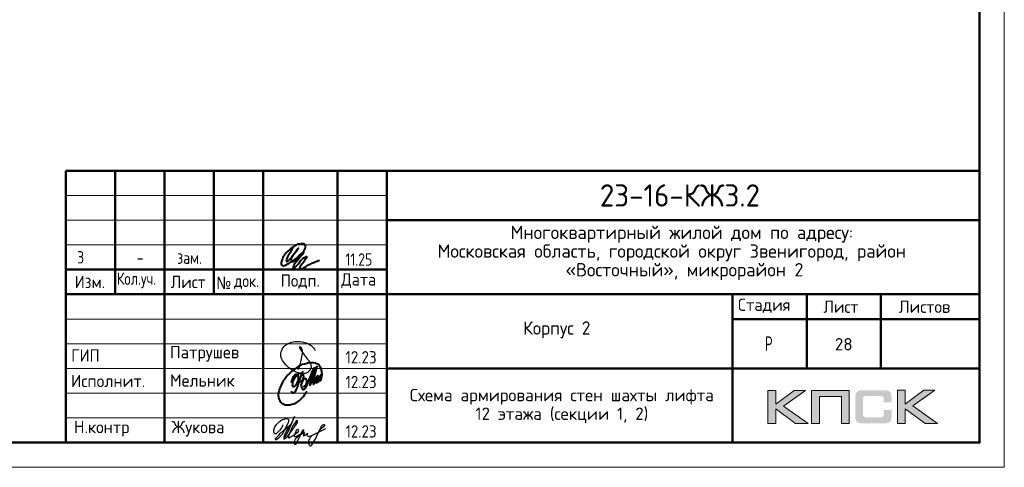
# Model space of a CAD drawing. Header units: millimetres. Extents: x -49773 to 2322955, y -3321 to 58485.
# Tile 386 of 580: x 1489631 to 1509562, y -2732 to 6325. Entities that reach past the tile are written whole.
import ezdxf

# ---------------------------------------------------------------- set-up
doc = ezdxf.new("R2010")
doc.units = ezdxf.units.MM
for name, color, linetype, lineweight in [('Standard', 7, 'Continuous', 25), ('Основная', 7, 'Continuous', 40), ('Стена наружная_ Сайдинг', 7, 'Continuous', 35)]:
    doc.layers.add(name, color=color, linetype=linetype, lineweight=lineweight)
doc.styles.add('GOST 2.304-81', font='txt')
doc.styles.add('ISOCPEUR', font='txt')
doc.styles.add('Segoe UI Symbol', font='txt')

# ---------------------------------------------------------------- blocks, each defined once
blk = doc.blocks.new('яяя')
at = {"lineweight": 30}
for points in [[(345424, 110432), (345425, 110410), (345424, 110397), (345417, 110379), (345406, 110350), (345390, 110319), (345357, 110275), (345310, 110221), (345265, 110176), (345198, 110110), (345161, 110077), (345133, 110066), (345116, 110066), (345102, 110075), (345090, 110091), (345082, 110115), (345074, 110146), (345066, 110182), (345064, 110206), (345067, 110234), (345077, 110278), (345095, 110320), (345114, 110361), (345134, 110395), (345159, 110428), (345195, 110469), (345228, 110506), (345284, 110560), (345331, 110595), (345379, 110625), (345435, 110648), (345486, 110670), (345532, 110686), (345573, 110696), (345605, 110698), (345621, 110695), (345635, 110687), (345648, 110671), (345656, 110649), (345659, 110625), (345659, 110583), (345656, 110553), (345647, 110523), (345635, 110489), (345387, 110033), (345349, 109985), (345311, 109948), (345247, 109889), (345209, 109858), (345192, 109844), (345180, 109837), (345157, 109833), (345150, 109835), (345140, 109842), (345135, 109856), (345138, 109881), (345148, 109892), (345183, 109930), (345267, 110024), (345343, 110105), (345455, 110213), (345617, 110343), (345775, 110456), (345811, 110526), (345838, 110607), (345890, 110740), (345902, 110771), (345698, 110295), (345672, 110226), (345626, 110132), (345572, 110032), (345518, 109953), (345481, 109918), (345497, 110001), (345567, 110147), (345655, 110301), (345760, 110442)], [(345481, 109918), (345476, 109896), (345475, 109874), (345485, 109861), (345506, 109866), (345539, 109891), (345632, 109983), (345968, 110450), (346022, 110527), (346029, 110560), (346027, 110579), (346026, 110590), (346010, 110605), (345993, 110609), (345975, 110601), (345962, 110584), (345954, 110562), (345857, 110421), (345783, 110292), (345741, 110183), (345701, 110079), (345665, 109985), (345660, 109952), (345666, 109929), (345669, 109915), (345682, 109910), (345702, 109914), (345735, 109941), (345846, 110007), (346065, 110160), (346075, 110193), (346070, 110217), (346066, 110236), (346052, 110241), (346030, 110241), (346007, 110228), (345978, 110203), (345960, 110164), (345892, 110010), (345895, 109986), (345904, 109966), (345925, 109964), (345969, 109968), (346045, 110000), (346218, 110114), (346261, 110154), (346280, 110184), (346282, 110210), (346278, 110225), (346263, 110229), (346241, 110222), (346220, 110198), (346162, 110049), (345989, 109904), (345932, 109849), (345906, 109805), (345891, 109739), (345890, 109690), (345899, 109652), (345924, 109647), (345956, 109655), (345980, 109674), (346058, 109838), (346158, 110046), (346261, 110098), (346314, 110120), (346292, 110079), (346269, 110036), (346261, 110008), (346267, 109998), (346293, 109998), (346363, 110039), (346445, 110095), (346421, 110068), (346414, 110040), (346407, 110011), (346416, 109990), (346466, 109972), (346509, 109977), (346574, 109984), (347172, 110293)], [(346586, 109971), (346543, 109917), (346509, 109873), (346489, 109825), (346475, 109767), (346472, 109710), (346478, 109675), (346485, 109641), (346501, 109621), (346517, 109602), (346542, 109589), (346568, 109592), (346605, 109620), (346680, 109731), (346736, 109842), (346865, 110115), (346962, 110290), (346969, 110318), (346979, 110360), (347013, 110403), (347056, 110434), (347091, 110450), (347109, 110450), (347121, 110434), (347115, 110405), (347072, 110355), (347012, 110307), (346924, 110222)]]:
    blk.add_lwpolyline(points, dxfattribs=at)
blk = doc.blocks.new('Из_буфера32210')
at = {"color": 7, "lineweight": 25}
blk.add_lwpolyline([(357, 84), (386, 160), (399, 213), (405, 239), (412, 268), (420, 299), (427, 339), (434, 380), (437, 414), (438, 442), (436, 466), (430, 489), (425, 504), (417, 519), (409, 531), (405, 535), (403, 536), (400, 539), (394, 541), (387, 543), (383, 542), (379, 539), (377, 534), (377, 528), (379, 523), (438, 428), (470, 382), (484, 365), (504, 341), (528, 310), (551, 280), (562, 264), (575, 247), (582, 235), (589, 220), (599, 198), (606, 184), (610, 167), (611, 155), (612, 143), (611, 127), (609, 116), (603, 96), (596, 82), (588, 69), (579, 56), (563, 43), (551, 34), (539, 25), (524, 16), (511, 10), (494, 5), (481, 3), (456, 0), (432, 1), (415, 3), (396, 6), (375, 11), (355, 19), (336, 24), (310, 31), (293, 39), (269, 53), (243, 69), (223, 80), (202, 93), (180, 109), (152, 128), (126, 152), (98, 182), (77, 211), (52, 241), (32, 266), (20, 293), (8, 329), (3, 348), (1, 373), (0, 393), (1, 417), (6, 440), (13, 454), (20, 476), (26, 497), (38, 517), (47, 529), (60, 548), (75, 563), (95, 581), (115, 593), (135, 606), (161, 618), (187, 628), (213, 638), (251, 647), (282, 653), (319, 655), (353, 655), (384, 652), (418, 648), (460, 641), (503, 628), (544, 611), (579, 594), (611, 573), (639, 545), (666, 515), (679, 496), (694, 471)], dxfattribs=at)
blk = doc.blocks.new('Из_буфера5543')
at = {"layer": 'Основная'}
for points in [[(762, 497), (761, 475), (762, 458), (767, 452), (778, 451), (786, 456), (792, 470), (796, 479), (799, 485), (802, 495), (805, 507), (808, 516), (812, 533), (814, 535), (801, 505), (800, 490), (800, 477), (805, 470), (820, 476), (824, 483), (826, 494), (829, 504), (833, 526), (835, 530), (842, 548), (846, 564), (852, 580), (855, 593), (859, 605), (862, 610), (866, 617), (856, 574), (856, 555), (851, 540), (848, 519), (849, 504), (848, 495), (853, 493), (861, 496), (863, 501), (868, 518), (873, 541), (876, 550), (880, 574), (883, 591), (886, 612), (881, 686), (874, 707), (870, 726), (859, 756), (851, 767), (838, 790), (819, 809), (794, 828), (785, 830), (763, 839), (748, 848), (721, 853), (704, 855), (666, 856), (639, 856), (599, 849), (579, 842), (535, 829), (485, 816), (420, 783), (378, 759), (341, 732), (282, 688), (227, 640), (195, 610), (157, 566), (127, 518), (88, 464), (57, 403), (39, 361), (27, 325), (16, 296), (6, 253), (0, 203), (7, 156), (13, 124), (29, 84), (60, 48), (75, 35), (98, 20), (138, 4), (165, 0), (237, 4), (277, 13), (317, 25), (365, 46), (428, 93), (474, 130), (516, 180), (554, 236), (582, 281)], [(265, 457), (281, 514), (299, 558), (312, 579), (332, 604), (345, 612), (360, 622), (376, 623), (382, 623), (387, 620), (391, 616), (396, 603), (399, 595), (402, 580), (403, 561), (401, 532), (394, 489), (386, 464), (379, 450), (372, 431), (365, 419), (358, 406), (348, 395), (338, 381), (328, 373), (313, 368), (304, 368), (296, 375), (294, 382), (290, 395), (293, 410), (293, 423), (297, 453), (305, 480), (308, 489), (320, 515), (328, 532), (344, 563), (361, 581), (377, 600), (395, 620), (414, 636), (448, 646), (472, 651), (482, 649), (493, 639), (502, 619), (507, 608), (508, 574), (505, 541), (499, 519), (483, 494), (469, 476), (459, 470), (443, 469), (439, 469)], [(503, 678), (478, 638), (464, 604), (452, 565), (440, 538), (428, 496), (422, 475), (417, 459), (413, 438), (402, 411), (395, 387), (383, 357), (378, 335), (370, 322), (367, 317), (359, 302), (348, 280), (336, 260), (324, 251), (310, 240), (299, 237), (292, 237), (288, 239), (281, 248), (278, 254), (278, 272), (276, 276), (276, 280)], [(496, 377), (509, 373), (536, 381), (548, 392), (559, 405), (565, 424), (573, 446), (576, 461), (579, 481), (579, 496), (575, 512), (567, 526), (551, 531), (538, 533), (529, 527), (518, 519), (505, 506), (501, 498), (495, 491), (490, 482), (482, 466), (479, 458), (472, 435), (468, 429), (464, 416), (460, 401), (461, 392), (462, 373), (465, 356), (469, 345), (477, 337), (483, 324), (496, 316), (511, 315), (524, 318), (535, 326), (547, 340), (554, 347), (566, 364), (572, 374), (579, 385), (593, 419), (599, 436), (606, 452), (616, 479), (623, 504), (629, 521), (635, 533), (637, 542), (643, 556), (644, 557), (652, 576), (658, 592), (688, 673), (724, 750), (651, 489), (636, 412), (636, 406), (639, 402), (645, 401), (649, 402), (651, 406), (655, 416), (660, 420), (661, 427), (665, 436), (668, 446), (753, 720), (780, 779), (715, 511), (710, 476), (706, 424), (712, 420), (718, 419), (725, 426), (729, 430), (733, 436), (737, 445), (741, 458), (745, 471), (747, 484), (749, 488), (761, 511), (768, 534), (772, 548), (776, 561), (781, 570), (788, 582), (792, 587), (802, 594), (804, 592), (807, 589), (807, 579), (807, 575), (804, 562), (805, 556), (800, 541), (793, 526), (784, 512), (774, 498), (767, 491), (762, 486), (760, 488), (763, 507), (764, 513), (767, 525), (769, 537), (771, 545)]]:
    blk.add_lwpolyline(points, dxfattribs=at)

msp = doc.modelspace()

# ---------------------------------------------------------------- hatches: boundary and pattern name
h = msp.add_hatch(color=256)
h.paths.add_polyline_path([(1505535, -1175.3), (1505307.5, -1175.3), (1504935.5, -1455.3), (1504935.5, -1175.3), (1504777.9, -1175.3), (1504777.9, -1847.4), (1504935.5, -1847.4), (1504935.5, -1552.1), (1505338, -1847.4), (1505589.7, -1847.4), (1505089, -1492)])
h.paths.add_polyline_path([(1505817.8, -1301.8), (1506263.2, -1301.8), (1506263.2, -1847.4), (1506419.4, -1847.4), (1506419.4, -1175.3), (1506252.8, -1175.3), (1505661.6, -1175.3), (1505661.6, -1334.3), (1505661.6, -1847.4), (1505817.8, -1847.4)])
h.paths.add_polyline_path([(1507557.6, -1171.8), (1507399.9, -1171.8), (1507399.9, -1844.6), (1507557.6, -1844.6), (1507557.6, -1548.7), (1507960, -1844.6), (1508211.7, -1844.6), (1507711.1, -1488.5), (1508157.1, -1171.8), (1507930.3, -1171.8), (1507557.6, -1451.9)])
msp.add_hatch(color=256).paths.add_polyline_path([(1507268.6, -1246.5), (1507266.5, -1238.9), (1507263.7, -1232.7), (1507260.3, -1226.5), (1507256.8, -1220.2), (1507253.3, -1215.4), (1507249.2, -1210.5), (1507245, -1205.7), (1507240.9, -1201.6), (1507235.4, -1198.1), (1507229.8, -1194), (1507223.6, -1190.5), (1507216.7, -1187.7), (1507209.8, -1185), (1507202.2, -1182.2), (1507194.6, -1180.1), (1507176.6, -1176.7), (1507157.2, -1173.9), (1507135.8, -1172.5), (1507112.3, -1171.8), (1506711.2, -1171.8), (1506687.7, -1172.5), (1506667, -1173.9), (1506646.9, -1176.7), (1506629.6, -1180.1), (1506621.3, -1182.9), (1506613.7, -1185), (1506606.8, -1187.7), (1506600.6, -1191.2), (1506594.4, -1194), (1506588.1, -1198.1), (1506583.3, -1201.6), (1506578.5, -1205.7), (1506574.3, -1210.5), (1506570.9, -1215.4), (1506566.7, -1220.2), (1506563.3, -1226.5), (1506560.5, -1232.7), (1506557.7, -1239.6), (1506555, -1246.5), (1506552.9, -1254.1), (1506549.4, -1270.7), (1506546.7, -1288.7), (1506544.6, -1308.7), (1506544.6, -1330.9), (1506544.6, -1684.9), (1506544.6, -1707), (1506546.7, -1727.1), (1506549.4, -1745.7), (1506552.9, -1762.3), (1506555, -1769.9), (1506557.7, -1776.9), (1506560.5, -1783.8), (1506563.3, -1790), (1506566.7, -1795.5), (1506570.9, -1801.1), (1506574.3, -1805.9), (1506578.5, -1810.7), (1506583.3, -1814.9), (1506588.8, -1818.4), (1506594.4, -1821.8), (1506600.6, -1825.3), (1506606.8, -1828.7), (1506614.4, -1830.8), (1506621.3, -1833.6), (1506629.6, -1835.6), (1506646.9, -1839.8), (1506667, -1841.9), (1506688.4, -1843.9), (1506711.2, -1844.6), (1507112.3, -1844.6), (1507135.8, -1843.9), (1507157.2, -1842.6), (1507176.6, -1839.8), (1507193.9, -1836.3), (1507202.2, -1833.6), (1507209.8, -1831.5), (1507216.7, -1828.7), (1507223.6, -1825.3), (1507229.8, -1822.5), (1507235.4, -1818.4), (1507240.9, -1814.9), (1507245, -1810.7), (1507249.2, -1806.6), (1507253.3, -1801.1), (1507256.8, -1796.2), (1507260.3, -1790), (1507263.7, -1783.8), (1507266.5, -1777.6), (1507268.6, -1769.9), (1507271.3, -1762.3), (1507274.8, -1745.7), (1507277.5, -1727.8), (1507278.9, -1707), (1507279.6, -1684.9), (1507279.6, -1573.6), (1507122.7, -1573.6), (1507122.7, -1664.2), (1507122.7, -1670.4), (1507122, -1676.6), (1507120.6, -1682.1), (1507119.2, -1687.7), (1507117.1, -1692.5), (1507115, -1696.7), (1507112.3, -1700.8), (1507108.8, -1704.3), (1507105.4, -1707.7), (1507101.2, -1710.5), (1507096.4, -1712.6), (1507091.5, -1714.6), (1507086.7, -1716), (1507080.5, -1716.7), (1507074.3, -1717.4), (1507068, -1718.1), (1506744.4, -1718.1), (1506738.9, -1717.4), (1506734, -1716.7), (1506729.9, -1714.6), (1506725.7, -1712.6), (1506721.6, -1709.8), (1506718.1, -1707), (1506714.7, -1703.6), (1506711.9, -1699.4), (1506709.2, -1695.3), (1506707.1, -1691.1), (1506705, -1686.3), (1506703.6, -1681.4), (1506701.5, -1671.8), (1506700.9, -1662.1), (1506700.9, -1339.2), (1506700.9, -1333.6), (1506701.5, -1328.1), (1506702.9, -1323.3), (1506704.3, -1318.4), (1506705.7, -1314.3), (1506707.8, -1310.8), (1506710.5, -1307.4), (1506713.3, -1303.9), (1506716.8, -1301.1), (1506720.2, -1298.4), (1506724.4, -1296.3), (1506728.5, -1294.9), (1506733.4, -1293.5), (1506738.2, -1292.8), (1506743.7, -1292.1), (1506749.3, -1292.1), (1507068, -1292.1), (1507074.3, -1292.1), (1507080.5, -1292.8), (1507086, -1294.2), (1507090.8, -1295.6), (1507095.7, -1297.7), (1507100.5, -1299.7), (1507104.7, -1303.2), (1507108.1, -1306), (1507111.6, -1310.1), (1507114.4, -1314.3), (1507117.1, -1318.4), (1507119.2, -1323.3), (1507120.6, -1328.1), (1507122, -1333.6), (1507122.7, -1339.9), (1507122.7, -1346.1), (1507122.7, -1420.1), (1507279.6, -1420.1), (1507279.6, -1330.9), (1507278.9, -1308.7), (1507277.5, -1288.7), (1507274.8, -1270.7), (1507270.6, -1254.1)])

# ---------------------------------------------------------------- linework, layer by layer
at = {"lineweight": 0}
for points in [[(1504777.9, -1847.4), (1504777.9, -1175.3), (1504935.5, -1175.3), (1504935.5, -1455.3), (1505307.5, -1175.3), (1505535, -1175.3), (1505089, -1492), (1505589.7, -1847.4), (1505338, -1847.4), (1504935.5, -1552.1), (1504935.5, -1847.4), (1504777.9, -1847.4)], [(1505817.8, -1847.4), (1505817.8, -1301.8), (1506263.2, -1301.8), (1506263.2, -1847.4), (1506419.4, -1847.4), (1506419.4, -1175.3), (1506252.8, -1175.3), (1505661.6, -1175.3), (1505661.6, -1334.3), (1505661.6, -1847.4), (1505817.8, -1847.4)], [(1507399.9, -1844.6), (1507399.9, -1171.8), (1507557.6, -1171.8), (1507557.6, -1451.9), (1507930.3, -1171.8), (1508157.1, -1171.8), (1507711.1, -1488.5), (1508211.7, -1844.6), (1507960, -1844.6), (1507557.6, -1548.7), (1507557.6, -1844.6), (1507399.9, -1844.6)]]:
    msp.add_lwpolyline(points, close=True, dxfattribs=at)
at = {"layer": 'Standard', "color": 7, "linetype": 'Continuous', "lineweight": 13, "transparency": 33554687}
msp.add_lwpolyline([(1450162.1, -2732.2), (1509562.1, -2732.2), (1509562.1, 39267.8), (1450162.1, 39267.8), (1450162.1, -2732.2)], close=True, dxfattribs=at)
at = {"layer": 'Standard', "color": 7, "linetype": 'Continuous', "lineweight": 50, "transparency": 33554687}
msp.add_lwpolyline([(1452162.1, 38767.8), (1509062.1, 38767.8), (1509062.1, -2232.2), (1452162.1, -2232.2), (1452162.1, 38767.8)], close=True, dxfattribs=at)
at = {"layer": 'Основная', "color": 7, "ltscale": 100}
msp.add_spline([(1495154.8, 1705.3), (1495085.5, 1578.9), (1495028.5, 1457), (1495028.5, 1429), (1495063.1, 1446.9), (1495160.4, 1552.1), (1495272.3, 1699.7), (1495191.7, 1595.7), (1495129.1, 1500.6), (1495136.9, 1439.1), (1495196.2, 1444.7), (1495274.5, 1510.7), (1495366.2, 1619.2), (1495417.7, 1723.2), (1495410.9, 1771.3), (1495326.7, 1787.5), (1495252.1, 1776.9), (1495122.4, 1691.9), (1495005, 1582.3), (1494947.9, 1485), (1494926.7, 1412.3), (1494927.8, 1365.3), (1494968.1, 1347.4), (1495036.3, 1370.9), (1495224.2, 1496.1), (1495378.5, 1623.6), (1495222.8, 1412.8), (1495167.3, 1315.5), (1495167.1, 1297.1), (1495200.7, 1313.8), (1495294.6, 1411.1), (1495419.9, 1526.3), (1495438.9, 1530.8), (1495421, 1488.3), (1495344, 1376.5), (1495296.9, 1289.2), (1495303.6, 1270.2), (1495339.4, 1279.2), (1495502.7, 1378.7), (1495697.3, 1457)], degree=3, dxfattribs=at)
at = {"layer": 'Стена наружная_ Сайдинг', "color": 7, "linetype": 'Continuous', "lineweight": 50, "transparency": 33554687}
for p, q in [((1490562, 3267.8), (1509062.1, 3267.8)), ((1490562, -2232.2), (1490562, 3267.8)), ((1494562, -2232.2), (1494562, 3267.8)), ((1509062.1, 3267.8), (1509062.1, -2232.2)), ((1497062.1, 2267.8), (1509062.1, 2267.8)), ((1497062.1, 1267.8), (1490562, 1267.8)), ((1490562, 767.8), (1497062.1, 767.8)), ((1497062.1, 767.8), (1509062.1, 767.8)), ((1504062.1, 267.8), (1509062.1, 267.8)), ((1497062.1, -732.2), (1509062.1, -732.2)), ((1490562, -2232.2), (1509062.1, -2232.2))]:
    msp.add_line(p, q, dxfattribs=at)
at = {"layer": 'Стена наружная_ Сайдинг', "color": 7, "linetype": 'Continuous', "lineweight": 13, "transparency": 33554687}
for p, q in [((1490562, 2767.8), (1497062.1, 2767.8)), ((1490562, 2267.8), (1497062.1, 2267.8)), ((1490562, 1767.8), (1497062.1, 1767.8)), ((1490562, 267.8), (1497062.1, 267.8)), ((1490562, -232.2), (1497062.1, -232.2)), ((1490562, -732.2), (1497062.1, -732.2)), ((1490562, -1232.2), (1497062.1, -1232.2)), ((1490562, -1732.2), (1497062.1, -1732.2))]:
    msp.add_line(p, q, dxfattribs=at)
at = {"layer": 'Стена наружная_ Сайдинг', "color": 7, "linetype": 'Continuous', "lineweight": 50, "transparency": 33554687}
for points in [[(1491562, 3267.8), (1491562, 2017.8), (1491562, 767.8)], [(1492562, 3267.8), (1492562, 517.8), (1492562, -2232.2)], [(1493562, 3267.8), (1493562, 2017.8), (1493562, 767.8)], [(1496062, 3267.8), (1496062, 517.8), (1496062, -2232.2)], [(1497062.1, 3267.8), (1497062.1, 517.8), (1497062.1, -2232.2)], [(1504062.1, -2232.2), (1504062.1, -732.2), (1504062.1, 767.8)], [(1505562.1, -732.2), (1505562.1, 17.8), (1505562.1, 767.8)], [(1507062.1, 767.8), (1507062.1, 17.8), (1507062.1, -732.2)]]:
    msp.add_lwpolyline(points, dxfattribs=at)

# ---------------------------------------------------------------- block references
at = {"color": 1, "ltscale": 100}
msp.add_blockref('Из_буфера32210', (1494917.1, -838.5), dxfattribs=at)
at = {"color": 2, "lineweight": 60, "xscale": 0.5, "yscale": 0.5, "zscale": 0.5}
msp.add_blockref('яяя', (1322241.3, -57090.8), dxfattribs=at)
at = {"layer": 'Основная'}
msp.add_blockref('Из_буфера5543', (1494864.5, -1471.1), dxfattribs=at)

# ---------------------------------------------------------------- texts
at = {"layer": 'Standard', "color": 7, "linetype": 'Continuous', "lineweight": 50, "transparency": 33554687, "insert": (1501374.6, 2542.8), "char_height": 450, "width": 3586.382, "attachment_point": 7, "style": 'ISOCPEUR'}
msp.add_mtext('\\W0.95;23-16-КЖ3.2', dxfattribs=at)
at = {"layer": 'Standard', "color": 7, "linetype": 'Continuous', "lineweight": 25, "transparency": 33554687}
for s, insert, char_height, width, attachment_point, style in [('\\W0.99;Многоквартирный жилой дом по адресу: ', (1499565.6, 1812.8), 270, 7123.096, 7, 'ISOCPEUR'), ('\\W0.99;Московская область, городской округ Звенигород, район ', (1498087.3, 1434.8), 270, 10078.117, 7, 'ISOCPEUR'), ('\\W0.99;«Восточный», микрорайон 2', (1500679.3, 1056.8), 270, 4896.223, 7, 'ISOCPEUR'), ('3', (1490864.1, 1642.5), 250, 283.333, 2, 'GOST 2.304-81'), ('11.25', (1496222.5, 1347.7), 250, 693.365, 7, 'GOST 2.304-81'), ('-', (1492068.6, 1633.6), 250, 283.333, 2, 'GOST 2.304-81'), ('зам.', (1493068.6, 1633.6), 250, 283.333, 2, 'GOST 2.304-81'), ('\\W0.93;Изм.', (1490743.3, 892.5), 250, 752.89, 7, 'ISOCPEUR'), ('\\W0.79;Кол.уч.', (1491598.7, 892.5), 250, 973.664, 7, 'ISOCPEUR'), ('\\W0.94;Лист', (1492687, 892.5), 250, 866.919, 7, 'ISOCPEUR'), ('\\W0.91;№', (1493607.5, 875.2), 250, 477.949, 7, 'Segoe UI Symbol'), ('\\W0.84;док.', (1493971.7, 875.2), 250, 649.802, 7, 'ISOCPEUR'), ('\\W0.94;Подп.', (1494912, 882.1), 250, 916.954, 7, 'ISOCPEUR'), ('\\W0.94;Дата', (1496139.2, 892.5), 250, 967.75, 7, 'ISOCPEUR'), ('\\W0.96;Стадия', (1504172.1, 392.5), 250, 1243.911, 7, 'ISOCPEUR'), ('\\W0.94;Лист', (1505899.8, 392.5), 250, 866.912, 7, 'ISOCPEUR'), ('\\W0.96;Листов', (1507425.7, 392.5), 250, 1218.997, 7, 'ISOCPEUR'), ('\\W0.96;Корпус 2', (1499819.6, -122.2), 270, 1614.451, 7, 'ISOCPEUR'), ('\\W0.62;Р', (1504719.8, -382.2), 300, 276.791, 7, 'ISOCPEUR'), ('\\W0.92;ГИП', (1490672.8, -594.7), 250, 689.612, 7, 'ISOCPEUR'), ('\\W0.97;Патрушев', (1492672.9, -594.7), 250, 1670.192, 7, 'ISOCPEUR'), ('\\W0.88;12.23', (1496225.1, -630.9), 250, 834.272, 7, 'ISOCPEUR'), ('\\W0.97;Исполнит.', (1490667.2, -1110.5), 250, 1645.076, 7, 'ISOCPEUR'), ('\\W0.96;Мельник', (1492672.9, -1100.9), 250, 1394.321, 7, 'ISOCPEUR'), ('\\W0.88;12.23', (1496225.1, -1130.9), 250, 834.272, 7, 'ISOCPEUR'), ('\\W0.96;Н.контр', (1490729.6, -2110.5), 250, 1319.141, 7, 'ISOCPEUR'), ('\\W0.96;Жукова', (1492704.5, -2110.5), 250, 1269.071, 7, 'ISOCPEUR'), ('\\W0.88;12.23', (1496225.1, -2130.9), 250, 834.272, 7, 'ISOCPEUR')]:
    msp.add_mtext(s, dxfattribs=dict(at, insert=insert, char_height=char_height, width=width, attachment_point=attachment_point, style=style))
at = {"layer": 'Standard', "color": 7, "linetype": 'Continuous', "lineweight": 13, "transparency": 33554687, "insert": (1506312.1, -242.2), "char_height": 250, "width": 459.375, "attachment_point": 5, "style": 'ISOCPEUR'}
msp.add_mtext('\\A1;{\\fISOCPEUR|i0|b0;\\H250.000000;\\W1.000000;\\C7;28}\\P', dxfattribs=at)
at = {"layer": 'Standard', "color": 7, "linetype": 'Continuous', "lineweight": 25, "transparency": 33554687, "insert": (1500605.3, -1145.9), "char_height": 250, "width": 6366.875, "attachment_point": 2, "line_spacing_factor": 0.903614}
msp.add_mtext('\\A1;{\\fISOCPEUR|i0|b0;\\H250.000000;\\W1.000000;\\C7;Схема армирования стен шахты лифта}\\P{\\fISOCPEUR|i0|b0;\\H250.000000;\\W1.000000;\\C7;12 этажа (секции 1, 2)}\\P', dxfattribs=at)

doc.saveas('drawing.dxf')
